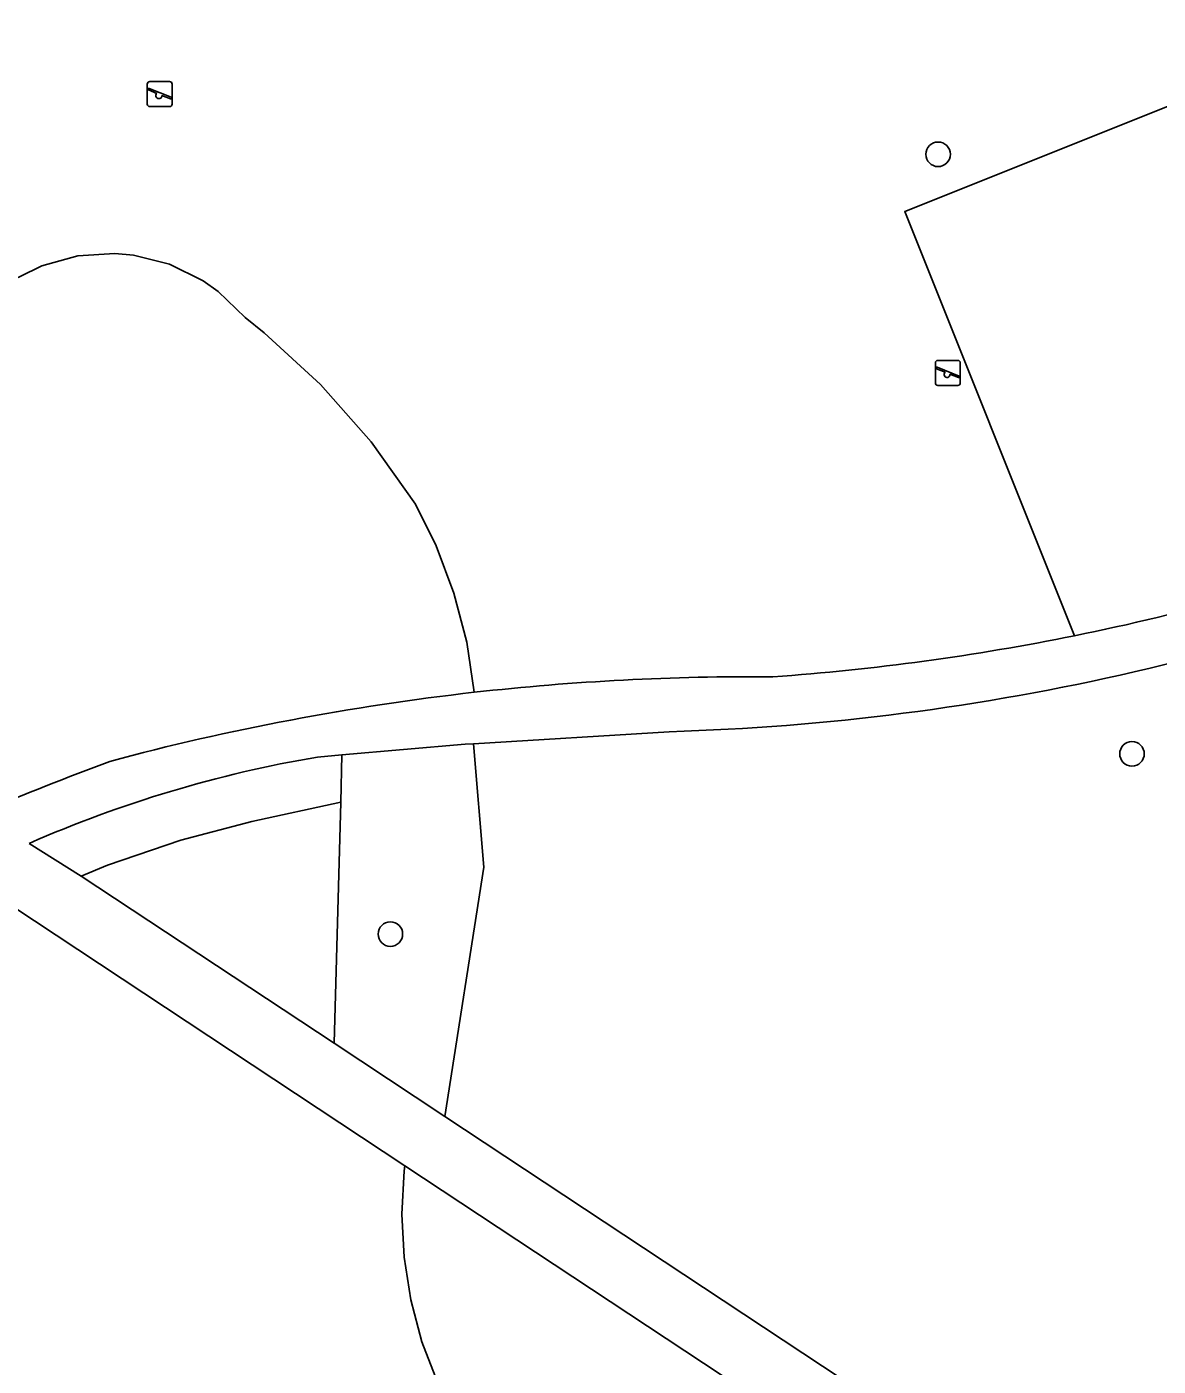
# Model space of a CAD drawing. Extents: x 159503 to 160347, y 382525 to 383272.
# Drawn here: x 159814.5 to 159859.5, y 382799.5 to 382852.9 of the extents above; entities that cross this region are included whole.
import ezdxf

# ---------------------------------------------------------------- set-up
doc = ezdxf.new("R2010")
doc.units = 0
for name, color, linetype in [('IMGEO_Boom', 7, 'Continuous'), ('IMGEO_Gemengd_bos', 7, 'Continuous'), ('IMGEO_Groenvoorziening', 7, 'Continuous'), ('IMGEO_Speelvoorziening', 7, 'Continuous'), ('IMGEO_Voetpad_halfverhard', 7, 'Continuous')]:
    doc.layers.add(name, color=color, linetype=linetype)

msp = doc.modelspace()

# ---------------------------------------------------------------- linework, layer by layer
at = {"layer": 'IMGEO_Boom'}
for centre in [(159850.761, 382847.777), (159858.481, 382823.906), (159828.949, 382816.73)]:
    msp.add_circle(centre, 0.489, dxfattribs=at)
at = {"layer": 'IMGEO_Gemengd_bos'}
msp.add_lwpolyline([(159829.526, 382807.504), (159829.494, 382807.299), (159829.404, 382805.58), (159829.494, 382803.862), (159829.763, 382802.162), (159830.208, 382800.499), (159830.825, 382798.893), (159831.606, 382797.359), (159832.516, 382795.954), (159837.794, 382786.806), (159814.892, 382774.541)], dxfattribs=at)
at = {"layer": 'IMGEO_Groenvoorziening'}
for points in [[(159856.186, 382828.608), (159849.429, 382845.506), (159883.233, 382859.023), (159890.659, 382840.452)], [(159812.324, 382841.966), (159812.286, 382842.137), (159814.174, 382842.897), (159815.07, 382843.33), (159816.499, 382843.734), (159817.98, 382843.831), (159818.72, 382843.763), (159820.159, 382843.398), (159821.491, 382842.742), (159822.098, 382842.314), (159823.162, 382841.278), (159823.929, 382840.666), (159826.17, 382838.606), (159828.184, 382836.324), (159829.948, 382833.844), (159830.767, 382832.194), (159831.478, 382830.305), (159831.989, 382828.352), (159832.292, 382826.356)], [(159832.256, 382824.307), (159832.67, 382819.391), (159831.121, 382809.466)], [(159827.022, 382823.862), (159826.971, 382821.98)], [(159816.64, 382819.039), (159817.68, 382819.476), (159820.61, 382820.472), (159823.43, 382821.219), (159826.971, 382821.98)], [(159826.971, 382821.98), (159826.708, 382812.384)]]:
    msp.add_lwpolyline(points, dxfattribs=at)
at = {"layer": 'IMGEO_Speelvoorziening'}
for p, q in [((159819.269, 382849.776), (159819.269, 382850.576)), ((159819.269, 382850.576), (159819.269, 382849.776)), ((159819.652, 382850.204), (159819.313, 382850.341)), ((159819.338, 382850.401), (159820.214, 382850.048)), ((159819.369, 382850.676), (159820.159, 382850.676)), ((159820.159, 382850.676), (159819.369, 382850.676)), ((159820.259, 382850.576), (159820.259, 382849.776)), ((159820.259, 382849.776), (159820.259, 382850.576)), ((159820.159, 382849.676), (159819.369, 382849.676)), ((159819.369, 382849.676), (159820.159, 382849.676)), ((159820.19, 382849.988), (159819.85, 382850.125)), ((159850.753, 382839.572), (159851.543, 382839.572)), ((159851.543, 382839.572), (159850.753, 382839.572)), ((159850.653, 382838.672), (159850.653, 382839.472)), ((159850.653, 382839.472), (159850.653, 382838.672)), ((159851.036, 382839.1), (159850.697, 382839.237)), ((159850.722, 382839.297), (159851.598, 382838.944)), ((159851.574, 382838.884), (159851.234, 382839.021)), ((159851.643, 382839.472), (159851.643, 382838.672)), ((159851.643, 382838.672), (159851.643, 382839.472)), ((159851.543, 382838.572), (159850.753, 382838.572)), ((159850.753, 382838.572), (159851.543, 382838.572))]:
    msp.add_line(p, q, dxfattribs=at)
for centre, radius, start, end in [((159819.369, 382850.576), 0.1, 90, 180), ((159819.369, 382850.576), 0.1, 90, 180), ((159819.326, 382850.371), 0.0327, 68.078, 248.078), ((159819.731, 382850.114), 0.12, 130.9928, 5.1632), ((159820.159, 382850.576), 0.1, 0, 90), ((159820.159, 382850.576), 0.1, 360, 90), ((159819.369, 382849.776), 0.1, 180, 270), ((159819.369, 382849.776), 0.1, 180, 270), ((159820.159, 382849.776), 0.1, 270, 0), ((159820.159, 382849.776), 0.1, 270, 0), ((159820.202, 382850.018), 0.0327, 248.078, 68.078), ((159850.753, 382839.472), 0.1, 90, 180), ((159850.753, 382839.472), 0.1, 90, 180), ((159851.543, 382839.472), 0.1, 0, 90), ((159851.543, 382839.472), 0.1, 360, 90), ((159850.71, 382839.267), 0.0327, 68.078, 248.078), ((159851.115, 382839.01), 0.12, 130.9928, 5.1632), ((159850.753, 382838.672), 0.1, 180, 270), ((159850.753, 382838.672), 0.1, 180, 270), ((159851.543, 382838.672), 0.1, 270, 0), ((159851.543, 382838.672), 0.1, 270, 0), ((159851.586, 382838.914), 0.0327, 248.078, 68.078)]:
    msp.add_arc(centre, radius, start, end, dxfattribs=at)
at = {"layer": 'IMGEO_Voetpad_halfverhard'}
for points in [[(159840.057, 382824.788), (159832.256, 382824.307)], [(159832.256, 382824.307), (159831.932, 382824.287), (159827.022, 382823.862)], [(159827.022, 382823.862), (159826.041, 382823.777)], [(159814.568, 382820.342), (159816.64, 382819.039)], [(159816.64, 382819.039), (159826.708, 382812.384)], [(159829.526, 382807.504), (159813.91, 382817.824)], [(159826.708, 382812.384), (159829.94, 382810.247), (159831.121, 382809.466)], [(159831.121, 382809.466), (159858.058, 382791.66)], [(159855.536, 382790.316), (159829.526, 382807.504)]]:
    msp.add_lwpolyline(points, dxfattribs=at)
for centre, radius, start, end in [((159826.784, 382959.614), 136.207, 283.49686, 292.3041), ((159837.501, 382921.094), 94.355, 281.42144, 289.63677), ((159837.457, 382921.229), 94.496, 274.08185, 281.43187), ((159843.342, 382728.294), 98.682, 89.51154, 96.42906), ((159837.298, 382919.441), 94.693, 271.66983, 282.98447), ((159843.325, 382728.43), 98.546, 96.42808, 105.02844), ((159878.907, 382661.215), 173.517, 110.62996, 114.21696), ((159834.2, 382775.648), 48.815, 99.6215, 113.7137)]:
    msp.add_arc(centre, radius, start, end, dxfattribs=at)

doc.saveas('drawing.dxf')
